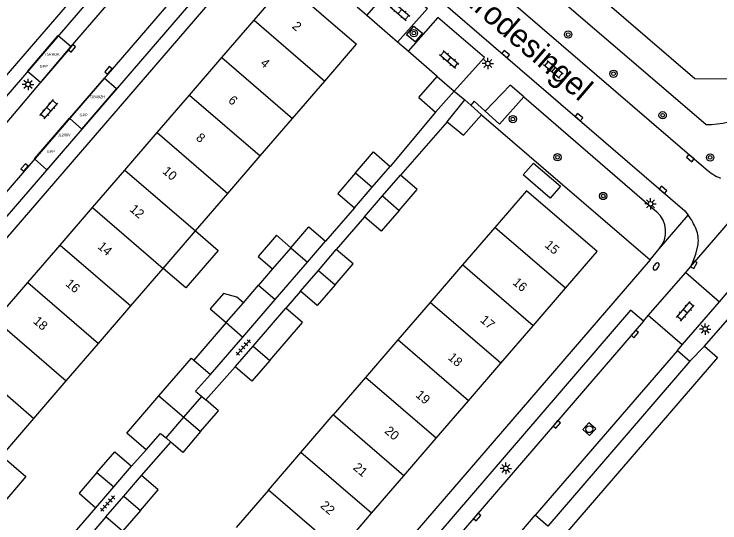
# Model space of a CAD drawing. Extents: x 124000 to 128010, y 398999 to 403000.
# Drawn here: x 127424.8 to 127502.1, y 400093.7 to 400149.4 of the extents above; entities that cross this region are included whole.
import ezdxf

# ---------------------------------------------------------------- set-up
doc = ezdxf.new("R2010")
doc.units = 0
for name, color, linetype in [('bp-anno-kenteken', 7, 'Continuous'), ('bp-grn-parkeervak', 7, 'Continuous'), ('gg-afsc-erfafscheiding', 7, 'Continuous'), ('gg-afsc-hekwerk', 7, 'Continuous'), ('gg-anno-huisnummerreeks BGT', 7, 'Continuous'), ('gg-anno-openbare ruimte label', 7, 'Continuous'), ('gg-bbg-bijgebouw', 7, 'Continuous'), ('gg-bbg-gedigitaliseerde bebouwing', 7, 'Continuous'), ('gg-bbg-gedigitaliseerde bijgebouw', 7, 'Continuous'), ('gg-bbg-hoofdgebouw', 7, 'Continuous'), ('gg-bbg-luifel en loopbrug', 7, 'Continuous'), ('gg-bbg-tussenscheiding', 7, 'Continuous'), ('gg-knt-verharding', 7, 'Continuous'), ('gg-knt-verharding nz', 7, 'Continuous'), ('gg-kntw-beschoeiing', 7, 'Continuous'), ('gt-grn-groengrens', 7, 'Continuous'), ('gt-grn-weggrens', 7, 'Continuous'), ('gt-symb-boom', 7, 'Continuous'), ('gt-symb-brandkraan', 7, 'Continuous'), ('gt-symb-klinker verharding', 7, 'Continuous'), ('gt-symb-kolk', 7, 'Continuous'), ('gt-symb-lichtmast', 7, 'Continuous'), ('gt-symb-rioolschacht', 7, 'Continuous'), ('gt-symb-tegel verharding', 7, 'Continuous'), ('kenmerkpunt gehandicapten parkeerplaats', 7, 'Continuous')]:
    doc.layers.add(name, color=color, linetype=linetype)

# ---------------------------------------------------------------- blocks, each defined once
blk = doc.blocks.new('gt0-TEG1')
at = {"layer": 'gt-symb-tegel verharding'}
for p, q in [((-1.125, 0), (1.125, 0)), ((-0.9, -0.25), (-0.9, 0.25)), ((-0.45, -0.25), (-0.45, 0.25)), ((0, -0.25), (0, 0.25)), ((0.45, -0.25), (0.45, 0.25)), ((0.9, -0.25), (0.9, 0.25))]:
    blk.add_line(p, q, dxfattribs=at)
blk = doc.blocks.new('gt0-KOLK')
at = {"layer": 'gt-symb-kolk'}
blk.add_lwpolyline([(0, 0), (0.375, 0), (0.375, 0.4), (-0.375, 0.4), (-0.375, 0), (0, 0)], dxfattribs=at)
blk = doc.blocks.new('gt0-LMAST')
at = {"layer": 'gt-symb-lichtmast'}
for p, q in [((-0.182, 0.173), (-0.447, 0.438)), ((-0.005, 0.246), (-0.005, 0.621)), ((0.172, 0.173), (0.437, 0.438)), ((-0.255, -0.004), (-0.63, -0.004)), ((-0.182, -0.181), (-0.447, -0.446)), ((-0.005, -0.254), (-0.005, -0.629)), ((0.437, -0.446), (0.172, -0.181)), ((0.245, -0.004), (0.62, -0.004))]:
    blk.add_line(p, q, dxfattribs=at)
blk.add_circle((-0.005, -0.004), 0.25, dxfattribs=at)
blk = doc.blocks.new('gt0-RS')
at = {"layer": 'gt-symb-rioolschacht'}
blk.add_lwpolyline([(-0.5, -0.5), (0.5, -0.5), (0.5, 0.5), (-0.5, 0.5)], close=True, dxfattribs=at)
blk.add_circle((0, 0), 0.375, dxfattribs=at)
blk = doc.blocks.new('gt0-BOOM')
at = {"layer": 'gt-symb-boom'}
for radius in [0.4, 0.2]:
    blk.add_circle((0, 0), radius, dxfattribs=at)
blk = doc.blocks.new('gt0-BR')
at = {"layer": 'gt-symb-brandkraan'}
for centre, radius, start, end in [((-0.244, 0), 0.206, 107.56694, 252.43307), ((0.599, -2.664), 3, 106.89205, 107.56694), ((0, -0.691), 0.938, 73.10799, 106.89205), ((-0.599, -2.664), 3, 72.43309, 73.10799), ((0.244, 0), 0.206, 287.56695, 72.43309), ((0.599, 2.664), 3, 252.43307, 253.10797), ((0, 0.691), 0.938, 253.10797, 286.89206), ((-0.599, 2.664), 3, 286.89206, 287.56695)]:
    blk.add_arc(centre, radius, start, end, dxfattribs=at)
blk = doc.blocks.new('gt0-KL1')
at = {"layer": 'gt-symb-klinker verharding'}
for p, q in [((-1.15, 0.3), (1.15, 0.3)), ((-1, -0.3), (-1, 0.3)), ((-0.5, 0.3), (-0.5, 0.45)), ((0, -0.3), (0, 0.3)), ((0.5, 0.3), (0.5, 0.45)), ((1, -0.3), (1, 0.3)), ((-1.15, -0.3), (1.15, -0.3)), ((-0.5, -0.45), (-0.5, -0.3)), ((0.5, -0.45), (0.5, -0.3))]:
    blk.add_line(p, q, dxfattribs=at)

msp = doc.modelspace()

# ---------------------------------------------------------------- linework, layer by layer
at = {"layer": 'bp-grn-parkeervak'}
for p, q in [((127427.062, 400133.57), (127430.897, 400138.018)), ((127430.897, 400138.018), (127432.27, 400136.835)), ((127432.27, 400136.835), (127428.435, 400132.386)), ((127427.062, 400133.57), (127428.435, 400132.386))]:
    msp.add_line(p, q, dxfattribs=at)
for points in [[(127427.744, 400141.924), (127426.3, 400143.147), (127429.673, 400147.065), (127431.084, 400145.87), (127430.781, 400145.511), (127427.744, 400141.924)], [(127432.27, 400136.835), (127436.059, 400141.23), (127434.687, 400142.413), (127430.897, 400138.018)]]:
    msp.add_lwpolyline(points, dxfattribs=at)
at = {"layer": 'gg-afsc-erfafscheiding'}
for p, q in [((127470.949, 400138.677), (127465.995, 400132.752)), ((127472.224, 400137.632), (127467.111, 400131.78)), ((127484.591, 400130.997), (127494.431, 400122.509)), ((127462.078, 400128.207), (127458.921, 400124.545)), ((127463.194, 400127.235), (127460.1, 400123.637)), ((127456.183, 400119.092), (127454.566, 400117.222)), ((127449.035, 400110.805), (127445.824, 400107.175)), ((127438.793, 400098.92), (127442.002, 400102.548)), ((127437.7, 400099.924), (127439.289, 400101.72)), ((127430.626, 400091.717), (127433.783, 400095.379)), ((127434.876, 400094.375), (127431.714, 400090.705))]:
    msp.add_line(p, q, dxfattribs=at)
at = {"layer": 'gg-afsc-hekwerk'}
for p, q in [((127463.432, 400149.285), (127462.398, 400150.18)), ((127466.806, 400146.362), (127463.432, 400149.285)), ((127467.977, 400145.346), (127466.806, 400146.362)), ((127471.148, 400142.6), (127467.977, 400145.346)), ((127475.996, 400138.41), (127484.591, 400130.997))]:
    msp.add_line(p, q, dxfattribs=at)
at = {"layer": 'gg-bbg-bijgebouw'}
for p, q in [((127469.129, 400140.287), (127471.148, 400142.6)), ((127471.148, 400142.6), (127472.994, 400140.989)), ((127472.994, 400140.989), (127470.949, 400138.677)), ((127472.224, 400137.632), (127474.171, 400140.032)), ((127474.171, 400140.032), (127474.806, 400139.467)), ((127474.806, 400139.467), (127475.996, 400138.41)), ((127474.014, 400136.18), (127475.996, 400138.41))]:
    msp.add_line(p, q, dxfattribs=at)
at = {"layer": 'gg-bbg-gedigitaliseerde bebouwing'}
for p, q in [((127458.851, 400142.093), (127462.321, 400146.119)), ((127455.314, 400137.989), (127458.851, 400142.093)), ((127451.777, 400133.886), (127455.314, 400137.989)), ((127448.24, 400129.782), (127451.777, 400133.886)), ((127444.703, 400125.679), (127448.24, 400129.782)), ((127441.166, 400121.575), (127444.703, 400125.679)), ((127437.629, 400117.471), (127441.166, 400121.575)), ((127434.093, 400113.368), (127437.629, 400117.471)), ((127430.556, 400109.264), (127434.093, 400113.368)), ((127427.019, 400105.161), (127430.556, 400109.264)), ((127423.482, 400101.058), (127427.019, 400105.161))]:
    msp.add_line(p, q, dxfattribs=at)
at = {"layer": 'gg-bbg-gedigitaliseerde bijgebouw'}
for p, q in [((127469.129, 400140.287), (127470.949, 400138.677)), ((127472.224, 400137.632), (127474.014, 400136.18)), ((127464.036, 400130.48), (127465.995, 400132.752)), ((127465.152, 400129.507), (127467.111, 400131.78)), ((127462.078, 400128.207), (127464.036, 400130.48)), ((127463.194, 400127.235), (127465.152, 400129.507)), ((127456.962, 400122.273), (127458.921, 400124.545)), ((127455.133, 400123.847), (127453.125, 400121.517)), ((127458.141, 400121.364), (127460.1, 400123.637)), ((127453.427, 400118.168), (127456.962, 400122.273)), ((127453.125, 400121.517), (127451.598, 400119.743)), ((127456.183, 400119.092), (127458.141, 400121.364)), ((127449.928, 400117.807), (127451.598, 400119.743)), ((127449.888, 400114.066), (127453.427, 400118.168)), ((127450.993, 400113.077), (127454.566, 400117.222)), ((127448.059, 400115.64), (127444.512, 400111.522)), ((127446.316, 400109.968), (127449.888, 400114.066)), ((127449.035, 400110.805), (127450.993, 400113.077)), ((127446.316, 400109.968), (127444.701, 400108.142)), ((127444.701, 400108.142), (127445.384, 400107.554)), ((127445.384, 400107.554), (127445.824, 400107.175)), ((127439.289, 400101.72), (127440.877, 400103.516)), ((127440.877, 400103.516), (127441.467, 400103.009)), ((127441.467, 400103.009), (127442.002, 400102.548)), ((127435.741, 400097.652), (127437.7, 400099.924)), ((127436.834, 400096.647), (127438.793, 400098.92)), ((127433.783, 400095.379), (127435.741, 400097.652)), ((127434.876, 400094.375), (127436.834, 400096.647))]:
    msp.add_line(p, q, dxfattribs=at)
for points in [[(127462.207, 400132.054), (127464.166, 400134.327), (127465.995, 400132.752)], [(127462.207, 400132.054), (127460.249, 400129.782), (127462.078, 400128.207)], [(127466.981, 400127.933), (127468.94, 400130.205), (127467.111, 400131.78)], [(127466.981, 400127.933), (127465.023, 400125.66), (127463.194, 400127.235)], [(127455.133, 400123.847), (127457.092, 400126.12), (127458.921, 400124.545)], [(127459.97, 400119.789), (127461.929, 400122.062), (127460.1, 400123.637)], [(127459.97, 400119.789), (127458.012, 400117.517), (127456.183, 400119.092)], [(127449.928, 400117.807), (127449.204, 400118.431), (127447.741, 400118.825), (127446.302, 400117.155), (127448.059, 400115.64)], [(127452.822, 400111.503), (127456.394, 400115.648), (127454.566, 400117.222)], [(127440.694, 400107.632), (127444.245, 400111.752), (127444.512, 400111.522)], [(127452.822, 400111.503), (127450.864, 400109.23), (127449.035, 400110.805)], [(127439.289, 400101.72), (127437.171, 400103.545), (127440.694, 400107.632)], [(127445.254, 400103.707), (127447.213, 400105.979), (127445.824, 400107.175)], [(127445.254, 400103.707), (127443.296, 400101.434), (127442.002, 400102.548)], [(127433.912, 400099.226), (127435.871, 400101.499), (127437.7, 400099.924)], [(127433.912, 400099.226), (127431.954, 400096.954), (127433.783, 400095.379)], [(127438.663, 400095.073), (127440.622, 400097.345), (127438.793, 400098.92)], [(127438.663, 400095.073), (127436.705, 400092.8), (127434.876, 400094.375)]]:
    msp.add_lwpolyline(points, dxfattribs=at)
at = {"layer": 'gg-bbg-hoofdgebouw'}
for p, q in [((127447.57, 400144.656), (127451.106, 400148.76)), ((127444.034, 400140.552), (127447.57, 400144.656)), ((127440.497, 400136.448), (127444.034, 400140.552)), ((127436.961, 400132.344), (127440.497, 400136.448)), ((127433.425, 400128.24), (127436.961, 400132.344)), ((127429.888, 400124.136), (127433.425, 400128.24)), ((127477.46, 400126.067), (127473.92, 400121.959)), ((127426.352, 400120.033), (127429.888, 400124.136)), ((127473.92, 400121.959), (127470.381, 400117.852)), ((127422.815, 400115.928), (127426.352, 400120.033)), ((127481.65, 400115.306), (127485.189, 400119.415)), ((127470.381, 400117.852), (127466.841, 400113.744)), ((127478.112, 400111.197), (127481.65, 400115.306)), ((127466.841, 400113.744), (127463.302, 400109.637)), ((127474.573, 400107.089), (127478.112, 400111.197)), ((127463.302, 400109.637), (127459.761, 400105.529)), ((127471.035, 400102.98), (127474.573, 400107.089)), ((127456.221, 400101.421), (127459.761, 400105.529)), ((127467.497, 400098.871), (127471.035, 400102.98)), ((127452.682, 400097.314), (127456.221, 400101.421)), ((127463.958, 400094.762), (127467.497, 400098.871)), ((127452.682, 400097.314), (127449.143, 400093.207)), ((127460.42, 400090.654), (127463.958, 400094.762))]:
    msp.add_line(p, q, dxfattribs=at)
for points in [[(127451.106, 400148.76), (127454.579, 400152.79), (127462.321, 400146.119)], [(127485.189, 400119.415), (127488.638, 400123.42), (127480.921, 400130.083), (127477.46, 400126.067)]]:
    msp.add_lwpolyline(points, dxfattribs=at)
at = {"layer": 'gg-bbg-luifel en loopbrug'}
for points in [[(127481.678, 400133.114), (127484.619, 400130.581), (127483.503, 400129.286), (127480.562, 400131.82), (127481.678, 400133.114)], [(127444.703, 400125.679), (127447.185, 400123.54), (127443.648, 400119.436), (127441.166, 400121.575)], [(127455.133, 400123.847), (127453.556, 400125.205), (127451.549, 400122.875), (127453.125, 400121.517)], [(127423.482, 400101.058), (127426.129, 400098.777), (127422.592, 400094.673), (127419.945, 400096.954)]]:
    msp.add_lwpolyline(points, dxfattribs=at)
at = {"layer": 'gg-bbg-tussenscheiding'}
for p, q in [((127451.106, 400148.76), (127458.851, 400142.093)), ((127447.57, 400144.656), (127455.314, 400137.989)), ((127444.034, 400140.552), (127451.777, 400133.886)), ((127440.497, 400136.448), (127448.24, 400129.782)), ((127436.961, 400132.344), (127444.703, 400125.679)), ((127462.207, 400132.054), (127464.036, 400130.48)), ((127465.152, 400129.507), (127466.981, 400127.933)), ((127433.425, 400128.24), (127441.166, 400121.575)), ((127485.189, 400119.415), (127477.46, 400126.067)), ((127429.888, 400124.136), (127437.629, 400117.471)), ((127455.133, 400123.847), (127456.962, 400122.273)), ((127481.65, 400115.306), (127473.92, 400121.959)), ((127458.141, 400121.364), (127459.97, 400119.789)), ((127426.352, 400120.033), (127434.093, 400113.368)), ((127451.598, 400119.743), (127453.427, 400118.168)), ((127448.059, 400115.64), (127449.928, 400117.807)), ((127478.112, 400111.197), (127470.381, 400117.852)), ((127422.815, 400115.928), (127430.556, 400109.264)), ((127448.059, 400115.64), (127449.888, 400114.066)), ((127474.573, 400107.089), (127466.841, 400113.744)), ((127450.993, 400113.077), (127452.822, 400111.503)), ((127419.279, 400111.825), (127427.019, 400105.161)), ((127444.512, 400111.522), (127446.316, 400109.968)), ((127471.035, 400102.98), (127463.302, 400109.637)), ((127440.694, 400107.632), (127443.425, 400105.282)), ((127443.425, 400105.282), (127445.384, 400107.554)), ((127467.497, 400098.871), (127459.761, 400105.529)), ((127441.467, 400103.009), (127443.425, 400105.282)), ((127443.425, 400105.282), (127445.254, 400103.707)), ((127463.958, 400094.762), (127456.221, 400101.421)), ((127433.912, 400099.226), (127435.741, 400097.652)), ((127460.42, 400090.654), (127452.682, 400097.314)), ((127436.834, 400096.647), (127438.663, 400095.073))]:
    msp.add_line(p, q, dxfattribs=at)
at = {"layer": 'gg-knt-verharding'}
for p, q in [((127444.081, 400166.052), (127401.247, 400116.349)), ((127462.531, 400165.19), (127500.565, 400132.442)), ((127500.407, 400113.054), (127535.092, 400153.399)), ((127502.015, 400117.935), (127530.888, 400151.448)), ((127472.994, 400140.989), (127474.171, 400140.032)), ((127480.612, 400140.355), (127495.185, 400127.78)), ((127494.431, 400122.509), (127495.441, 400123.712)), ((127494.431, 400122.509), (127440.273, 400059.631)), ((127498.345, 400121.12), (127498.873, 400121.732)), ((127498.345, 400121.12), (127502.015, 400117.935)), ((127493.706, 400115.813), (127494.242, 400116.427)), ((127497.957, 400113.226), (127494.242, 400116.427)), ((127497.418, 400112.6), (127497.957, 400113.226)), ((127497.418, 400112.6), (127498.791, 400111.422)), ((127470.281, 400081.063), (127481.872, 400094.546))]:
    msp.add_line(p, q, dxfattribs=at)
for points in [[(127445.896, 400163.078), (127444.483, 400164.268), (127404.744, 400118.107), (127406.096, 400116.84)], [(127459.244, 400161.48), (127498.23, 400127.864), (127498.619, 400127.392)], [(127386.591, 400086.583), (127387.955, 400085.436), (127451.052, 400158.619), (127449.701, 400159.828)], [(127452.875, 400158.43), (127382.127, 400076.354), (127382.819, 400073.573)], [(127468.596, 400148.117), (127469.525, 400147.336), (127468.72, 400146.38), (127467.792, 400147.16), (127468.596, 400148.117)], [(127480.612, 400140.355), (127477.975, 400137.387), (127476.38, 400138.805)], [(127476.38, 400138.805), (127475.172, 400139.878), (127474.806, 400139.467)], [(127498.873, 400121.732), (127499.053, 400122.079), (127499.443, 400123.125), (127499.694, 400124.212)], [(127493.706, 400115.813), (127492.3, 400117.008), (127449.677, 400067.409), (127451.052, 400066.281)], [(127500.407, 400113.054), (127501.828, 400111.817), (127483.319, 400090.344), (127481.878, 400091.572), (127472.998, 400081.267), (127474.459, 400080.025), (127458.363, 400061.292)], [(127498.791, 400111.422), (127483.244, 400093.373), (127481.872, 400094.546)]]:
    msp.add_lwpolyline(points, dxfattribs=at)
for centre, radius, start, end in [((127504.264, 400136.61), 5.573, 228.41552, 247.52118), ((127493.2, 400125.613), 2.939, 319.6894, 47.51237), ((127493.277, 400123.383), 6.679, 21.83606, 36.89015), ((127496.297, 400124.608), 3.42, 353.34664, 21.59314)]:
    msp.add_arc(centre, radius, start, end, dxfattribs=at)
at = {"layer": 'gg-knt-verharding nz'}
for p, q in [((127494.242, 400116.427), (127498.345, 400121.12)), ((127497.957, 400113.226), (127502.015, 400117.935)), ((127493.706, 400115.813), (127451.052, 400066.281)), ((127497.418, 400112.6), (127481.872, 400094.546))]:
    msp.add_line(p, q, dxfattribs=at)
for points in [[(127406.096, 400116.84), (127414.567, 400126.695), (127422.483, 400135.71), (127431.023, 400145.797), (127445.896, 400163.078)], [(127449.701, 400159.828), (127418.2, 400123.291), (127410.844, 400114.952), (127409.285, 400113.074)], [(127463.432, 400149.285), (127466.624, 400152.97), (127470.087, 400150.04), (127466.806, 400146.362)], [(127472.994, 400140.989), (127476.315, 400144.676), (127471.198, 400149.065), (127467.977, 400145.346)], [(127480.612, 400140.355), (127479.128, 400141.635), (127476.38, 400138.805)]]:
    msp.add_lwpolyline(points, dxfattribs=at)
at = {"layer": 'gg-kntw-beschoeiing'}
msp.add_lwpolyline([(127420.325, 400214.422), (127419.79, 400213.791), (127420.588, 400210.055), (127499.32, 400142.371), (127503.185, 400142.331), (127503.455, 400142.711)], dxfattribs=at)
at = {"layer": 'gt-grn-groengrens'}
msp.add_line((127500.527, 400137.338), (127416.771, 400209.204), dxfattribs=at)
msp.add_arc((127500.659, 400147.305), 9.968, 269.23872, 23.88304, dxfattribs=at)
at = {"layer": 'gt-grn-weggrens'}
for p, q in [((127498.873, 400121.732), (127508.418, 400132.912)), ((127495.441, 400123.712), (127498.619, 400127.392)), ((127498.791, 400111.422), (127500.407, 400113.054))]:
    msp.add_line(p, q, dxfattribs=at)

# ---------------------------------------------------------------- block references
at = {"layer": 'gt-symb-boom'}
for p in [(127468.585, 400147.341), (127485.473, 400147.184), (127490.437, 400142.89), (127495.809, 400138.346), (127479.426, 400137.93), (127484.305, 400133.746), (127501.009, 400133.724)]:
    msp.add_blockref('gt0-BOOM', p, dxfattribs=at)
at = {"layer": 'gt-symb-boom', "rotation": 90}
msp.add_blockref('gt0-BOOM', (127489.306, 400129.505), dxfattribs=at)
at = {"layer": 'gt-symb-brandkraan', "rotation": 53.2103003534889}
msp.add_blockref('gt0-BR', (127495.099, 400121.787), dxfattribs=at)
at = {"layer": 'gt-symb-klinker verharding'}
for p, rotation in [((127467.068, 400149.709), -40.61993954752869), ((127472.454, 400144.465), -40.61993954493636), ((127483.843, 400143.345), 139.5416182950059), ((127428.642, 400139.004), 49.05673786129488), ((127498.293, 400116.885), 49.29925519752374)]:
    msp.add_blockref('gt0-KL1', p, dxfattribs=dict(at, rotation=rotation))
at = {"layer": 'gt-symb-kolk'}
for p, rotation in [((127431.023, 400145.797), -130.25318526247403), ((127478.505, 400144.89), -40.7007448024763), ((127435.314, 400143.134), 49.29925519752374), ((127486.519, 400137.988), -40.74416110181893), ((127498.963, 400133.804), 139.62237024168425), ((127426.14, 400132.493), 49.218432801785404), ((127495.715, 400130.03), -40.86240641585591), ((127499.053, 400122.079), -119.0768635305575), ((127492.613, 400114.537), -130.61993954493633), ((127484.073, 400104.638), -130.78156719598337), ((127475.353, 400094.491), -130.70074480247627)]:
    msp.add_blockref('gt0-KOLK', p, dxfattribs=dict(at, rotation=rotation))
at = {"layer": 'gt-symb-lichtmast'}
for p in [(127476.688, 400144.012), (127426.371, 400141.726), (127494.48, 400128.646), (127500.464, 400114.942), (127478.654, 400099.687)]:
    msp.add_blockref('gt0-LMAST', p, dxfattribs=at)
at = {"layer": 'gt-symb-rioolschacht', "rotation": -41.99999127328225}
msp.add_blockref('gt0-RS', (127487.783, 400103.97), dxfattribs=at)
at = {"layer": 'gt-symb-tegel verharding'}
for p, rotation in [((127449.921, 400112.924), 48.123602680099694), ((127435.072, 400095.822), 48.11919018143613)]:
    msp.add_blockref('gt0-TEG1', p, dxfattribs=dict(at, rotation=rotation))

# ---------------------------------------------------------------- texts
at = {"layer": 'bp-anno-kenteken'}
for s, p in [('75RHDK', (127428.18, 400144.88)), ('GB482H', (127433.184, 400140.216)), ('JL286V', (127429.621, 400136.027))]:
    msp.add_text(s, height=0.3, dxfattribs=at).set_placement(p)
at = {"layer": 'gg-anno-huisnummerreeks BGT'}
for s, rotation, p in [('2', 319.3, (127455.192, 400147.969)), ('4', 319.3, (127451.709, 400143.926)), ('6', 319.3, (127448.197, 400139.85)), ('8', 319.2, (127444.66, 400135.746)), ('10', 319.3, (127440.999, 400132.092)), ('12', 319.3, (127437.418, 400127.936)), ('14', 319.2, (127433.902, 400123.857)), ('15', 319.3, (127482.837, 400124.004)), ('16', 319.3, (127430.389, 400119.78)), ('16', 319.3, (127479.319, 400119.92)), ('17', 319.3, (127475.778, 400115.807)), ('18', 319.3, (127426.853, 400115.677)), ('18', 319.3, (127472.243, 400111.703)), ('19', 319.3, (127468.704, 400107.593)), ('20', 319.3, (127465.308, 400103.65)), ('21', 319.3, (127461.863, 400099.65)), ('22', 319.3, (127458.276, 400095.485))]:
    msp.add_text(s, height=1, rotation=rotation, dxfattribs=at).set_placement(p)
at = {"layer": 'gg-anno-openbare ruimte label'}
msp.add_text('Middelrodesingel', height=2.5, rotation=319.3, dxfattribs=at).set_placement((127467.594, 400156.253))
at = {"layer": 'kenmerkpunt gehandicapten parkeerplaats'}
for p in [(127427.648, 400143.554), (127432.009, 400138.216), (127428.413, 400134.221)]:
    msp.add_text('GPP', height=0.3, dxfattribs=at).set_placement(p)

doc.saveas('drawing.dxf')
